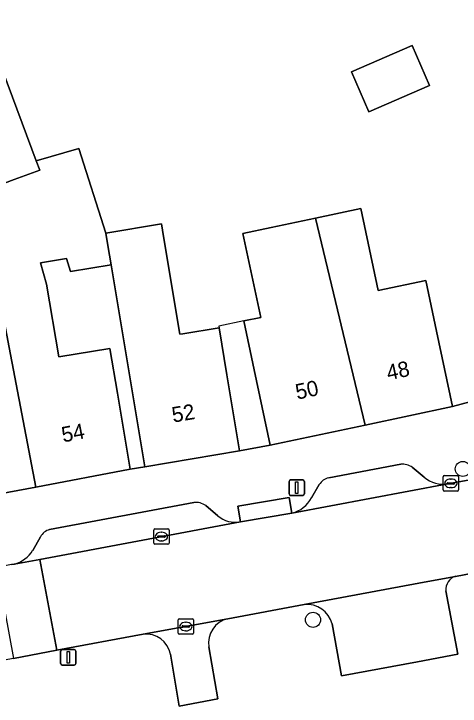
# Model space of a CAD drawing. Extents: x 159371 to 159986, y 382987 to 383597.
# Drawn here: x 159742.8 to 159771.76, y 383316.17 to 383361.12 of the extents above; entities that cross this region are included whole.
import ezdxf

# ---------------------------------------------------------------- set-up
doc = ezdxf.new("R2010")
doc.units = 0
for name, color, linetype in [('IMGEO_Boom', 7, 'Continuous'), ('IMGEO_Erf', 7, 'Continuous'), ('IMGEO_Kolk', 7, 'Continuous'), ('IMGEO_Lichtmast', 7, 'Continuous'), ('IMGEO_Pand', 7, 'Continuous'), ('IMGEO_Pand_nummerreeks', 7, 'Continuous'), ('IMGEO_Pand_overbouw', 7, 'Continuous'), ('IMGEO_Parkeervlak_open', 7, 'Continuous'), ('IMGEO_Rijbaan_lokaal_open', 7, 'Continuous'), ('IMGEO_Voetpad_open', 7, 'Continuous')]:
    doc.layers.add(name, color=color, linetype=linetype)

msp = doc.modelspace()

# ---------------------------------------------------------------- linework, layer by layer
at = {"layer": 'IMGEO_Boom'}
for centre in [(159771.938, 383331.568), (159762.216, 383321.772)]:
    msp.add_circle(centre, 0.489, dxfattribs=at)
at = {"layer": 'IMGEO_Erf'}
msp.add_lwpolyline([(159740.808, 383360.774), (159744.257, 383351.582), (159747.024, 383352.379), (159748.769, 383346.878), (159752.38, 383347.479), (159752.515, 383346.67), (159753.573, 383340.311), (159753.765, 383340.343), (159756.118, 383340.735), (159756.628, 383337.671), (159757.449, 383332.738), (159759.444, 383333.116), (159758.406, 383338.007), (159757.733, 383341.175), (159758.818, 383341.405), (159757.664, 383346.845), (159759.509, 383347.236), (159762.369, 383347.843), (159765.319, 383348.469), (159766.449, 383343.146), (159769.533, 383343.8), (159770.23, 383340.518), (159771.268, 383335.626), (159775.202, 383336.678)], dxfattribs=at)
for points in [[(159768.646, 383359.062), (159769.777, 383356.463), (159765.837, 383354.748), (159764.706, 383357.346)], [(159749.112, 383344.817), (159746.475, 383344.378), (159746.206, 383345.225), (159744.526, 383344.946), (159744.927, 383343.557), (159745.712, 383338.842), (159749.035, 383339.395), (159749.52, 383336.48), (159750.341, 383331.547), (159751.293, 383331.713), (159750.472, 383336.646)]]:
    msp.add_lwpolyline(points, close=True, dxfattribs=at)
at = {"layer": 'IMGEO_Kolk'}
for p, q in [((159770.734, 383331.133), (159771.586, 383331.133)), ((159770.659, 383330.207), (159770.659, 383331.059)), ((159770.961, 383330.676), (159771.359, 383330.676)), ((159771.147, 383330.913), (159771.172, 383330.913)), ((159771.66, 383331.059), (159771.66, 383330.207)), ((159770.918, 383330.627), (159770.918, 383330.639)), ((159771.356, 383330.59), (159770.958, 383330.59)), ((159771.17, 383330.353), (159771.145, 383330.353)), ((159771.402, 383330.639), (159771.402, 383330.627)), ((159771.586, 383330.133), (159770.734, 383330.133)), ((159751.874, 383326.75), (159751.874, 383327.602)), ((159751.949, 383327.676), (159752.801, 383327.676)), ((159752.875, 383327.602), (159752.875, 383326.75)), ((159752.133, 383327.17), (159752.133, 383327.182)), ((159752.571, 383327.133), (159752.173, 383327.133)), ((159752.176, 383327.219), (159752.574, 383327.219)), ((159752.362, 383327.456), (159752.387, 383327.456)), ((159752.617, 383327.182), (159752.617, 383327.17)), ((159752.801, 383326.676), (159751.949, 383326.676)), ((159752.385, 383326.896), (159752.36, 383326.896)), ((159753.459, 383320.911), (159753.459, 383321.763)), ((159753.534, 383321.837), (159754.386, 383321.837)), ((159754.46, 383321.763), (159754.46, 383320.911)), ((159753.718, 383321.331), (159753.718, 383321.343)), ((159754.156, 383321.294), (159753.758, 383321.294)), ((159753.761, 383321.38), (159754.159, 383321.38)), ((159753.947, 383321.617), (159753.972, 383321.617)), ((159754.202, 383321.343), (159754.202, 383321.331)), ((159754.386, 383320.837), (159753.534, 383320.837)), ((159753.97, 383321.057), (159753.945, 383321.057))]:
    msp.add_line(p, q, dxfattribs=at)
for points in [[(159770.734, 383331.133), (159771.586, 383331.133)], [(159770.659, 383330.207), (159770.659, 383331.059)], [(159771.66, 383331.059), (159771.66, 383330.207)], [(159771.586, 383330.133), (159770.734, 383330.133)], [(159751.874, 383326.75), (159751.874, 383327.602)], [(159751.949, 383327.676), (159752.801, 383327.676)], [(159752.875, 383327.602), (159752.875, 383326.75)], [(159752.801, 383326.676), (159751.949, 383326.676)], [(159753.459, 383320.911), (159753.459, 383321.763)], [(159753.534, 383321.837), (159754.386, 383321.837)], [(159754.46, 383321.763), (159754.46, 383320.911)], [(159754.386, 383320.837), (159753.534, 383320.837)]]:
    msp.add_lwpolyline(points, dxfattribs=at)
for centre, radius, start, end in [((159770.736, 383331.057), 0.0765, 91.552, 178.448), ((159770.736, 383331.057), 0.0765, 91.552, 178.448), ((159771.584, 383331.057), 0.0765, 1.552, 88.448), ((159771.584, 383331.057), 0.0765, 1.552, 88.448), ((159770.958, 383330.636), 0.0403, 85.8775, 175.7526), ((159771.363, 383330.638), 0.0386, 1.7309, 96.639), ((159770.955, 383330.626), 0.0366, 178.938, 274.7102), ((159771.359, 383330.633), 0.043, 264.8664, 352.4533), ((159770.736, 383330.209), 0.0765, 181.552, 268.448), ((159770.736, 383330.209), 0.0765, 181.552, 268.448), ((159771.584, 383330.209), 0.0765, 271.552, 358.448), ((159771.584, 383330.209), 0.0765, 271.552, 358.448), ((159751.951, 383327.6), 0.0765, 91.552, 178.448), ((159751.951, 383327.6), 0.0765, 91.552, 178.448), ((159752.799, 383327.6), 0.0765, 1.552, 88.448), ((159752.799, 383327.6), 0.0765, 1.552, 88.448), ((159752.173, 383327.179), 0.0403, 85.8775, 175.7526), ((159752.17, 383327.169), 0.0366, 178.938, 274.7102), ((159752.574, 383327.176), 0.043, 264.8664, 352.4533), ((159752.578, 383327.181), 0.0386, 1.7309, 96.639), ((159751.951, 383326.752), 0.0765, 181.552, 268.448), ((159751.951, 383326.752), 0.0765, 181.552, 268.448), ((159752.799, 383326.752), 0.0765, 271.552, 358.448), ((159752.799, 383326.752), 0.0765, 271.552, 358.448), ((159753.536, 383321.761), 0.0765, 91.552, 178.448), ((159753.536, 383321.761), 0.0765, 91.552, 178.448), ((159754.384, 383321.761), 0.0765, 1.552, 88.448), ((159754.384, 383321.761), 0.0765, 1.552, 88.448), ((159753.758, 383321.34), 0.0403, 85.8775, 175.7526), ((159753.755, 383321.33), 0.0366, 178.938, 274.7102), ((159754.159, 383321.337), 0.043, 264.8664, 352.4533), ((159754.163, 383321.342), 0.0386, 1.7309, 96.639), ((159753.536, 383320.913), 0.0765, 181.552, 268.448), ((159753.536, 383320.913), 0.0765, 181.552, 268.448), ((159754.384, 383320.913), 0.0765, 271.552, 358.448), ((159754.384, 383320.913), 0.0765, 271.552, 358.448)]:
    msp.add_arc(centre, radius, start, end, dxfattribs=at)
for centre, major_axis, ratio, start_param, end_param in [((159771.146, 383330.633), (-0.387, 0.002), 0.722429, 4.712389, 7.853982), ((159771.171, 383330.633), (-0.39, 0.002), 0.717154, 1.570796, 4.712389), ((159752.361, 383327.176), (-0.387, 0.002), 0.722429, 4.712389, 7.853982), ((159752.386, 383327.176), (-0.39, 0.002), 0.717154, 1.570796, 4.712389), ((159753.946, 383321.337), (-0.387, 0.002), 0.722429, 4.712389, 7.853982), ((159753.971, 383321.337), (-0.39, 0.002), 0.717154, 1.570796, 4.712389)]:
    msp.add_ellipse(centre, major_axis=major_axis, ratio=ratio, start_param=start_param, end_param=end_param, dxfattribs=at)
at = {"layer": 'IMGEO_Lichtmast'}
for p, q in [((159760.663, 383329.953), (159760.663, 383330.753)), ((159760.663, 383330.753), (159760.663, 383329.953)), ((159760.763, 383330.853), (159761.553, 383330.853)), ((159761.553, 383330.853), (159760.763, 383330.853)), ((159761.653, 383330.753), (159761.653, 383329.953)), ((159761.653, 383329.953), (159761.653, 383330.753)), ((159761.553, 383329.853), (159760.763, 383329.853)), ((159760.763, 383329.853), (159761.553, 383329.853)), ((159745.834, 383318.936), (159745.834, 383319.736)), ((159745.834, 383319.736), (159745.834, 383318.936)), ((159745.934, 383319.836), (159746.724, 383319.836)), ((159746.724, 383319.836), (159745.934, 383319.836)), ((159746.824, 383319.736), (159746.824, 383318.936)), ((159746.824, 383318.936), (159746.824, 383319.736)), ((159746.724, 383318.836), (159745.934, 383318.836)), ((159745.934, 383318.836), (159746.724, 383318.836))]:
    msp.add_line(p, q, dxfattribs=at)
for points in [[(159761.083, 383330.728), (159761.233, 383330.728), (159761.233, 383329.978), (159761.083, 383329.978), (159761.083, 383330.728)], [(159746.254, 383319.711), (159746.404, 383319.711), (159746.404, 383318.961), (159746.254, 383318.961), (159746.254, 383319.711)]]:
    msp.add_lwpolyline(points, dxfattribs=at)
for centre, start, end in [((159760.763, 383330.753), 90, 180), ((159760.763, 383330.753), 90, 180), ((159761.553, 383330.753), 0, 90), ((159761.553, 383330.753), 360, 90), ((159760.763, 383329.953), 180, 270), ((159760.763, 383329.953), 180, 270), ((159761.553, 383329.953), 270, 0), ((159761.553, 383329.953), 270, 0), ((159745.934, 383319.736), 90, 180), ((159745.934, 383319.736), 90, 180), ((159746.724, 383319.736), 0, 90), ((159746.724, 383319.736), 360, 90), ((159745.934, 383318.936), 180, 270), ((159745.934, 383318.936), 180, 270), ((159746.724, 383318.936), 270, 0), ((159746.724, 383318.936), 270, 0)]:
    msp.add_arc(centre, 0.1, start, end, dxfattribs=at)
at = {"layer": 'IMGEO_Pand'}
for points in [[(159740.808, 383360.774), (159737.6, 383369.494), (159732.351, 383367.543), (159735.609, 383358.778), (159736.812, 383359.225), (159740.379, 383350.023), (159740.574, 383349.521), (159742.813, 383350.353), (159744.485, 383350.975), (159744.257, 383351.582)], [(159764.706, 383357.346), (159765.837, 383354.748), (159769.777, 383356.463), (159768.646, 383359.062)], [(159749.52, 383336.48), (159749.035, 383339.395), (159745.712, 383338.842), (159744.927, 383343.557), (159744.526, 383344.946), (159746.206, 383345.225), (159746.475, 383344.378), (159749.112, 383344.817), (159748.904, 383346.069), (159748.769, 383346.878), (159747.024, 383352.379), (159744.257, 383351.582), (159744.485, 383350.975), (159742.813, 383350.353), (159740.574, 383349.521), (159742.492, 383339.461), (159744.223, 383330.379), (159750.341, 383331.547)], [(159742.492, 383339.461), (159740.574, 383349.521), (159740.379, 383350.023), (159737.669, 383349.305), (159737.025, 383351.738), (159734.103, 383350.964), (159737.479, 383338.219), (159737.964, 383336.387), (159739.771, 383329.567), (159744.223, 383330.379)], [(159765.592, 383334.421), (159771.268, 383335.626), (159770.23, 383340.518), (159769.533, 383343.8), (159766.449, 383343.146), (159765.319, 383348.469), (159762.369, 383347.843)], [(159762.369, 383347.843), (159759.509, 383347.236), (159757.664, 383346.845), (159758.818, 383341.405), (159757.733, 383341.175), (159758.406, 383338.007), (159759.444, 383333.116), (159765.592, 383334.421)], [(159756.118, 383340.735), (159753.765, 383340.343), (159753.573, 383340.311), (159752.515, 383346.67), (159752.38, 383347.479), (159748.769, 383346.878), (159748.904, 383346.069), (159749.112, 383344.817), (159750.472, 383336.646), (159751.293, 383331.713), (159757.449, 383332.738), (159756.628, 383337.671)]]:
    msp.add_lwpolyline(points, close=True, dxfattribs=at)
at = {"layer": 'IMGEO_Pand_overbouw'}
msp.add_lwpolyline([(159758.406, 383338.007), (159757.733, 383341.175), (159756.102, 383340.829), (159756.118, 383340.735), (159756.628, 383337.671), (159757.449, 383332.738), (159759.444, 383333.116)], close=True, dxfattribs=at)
at = {"layer": 'IMGEO_Parkeervlak_open'}
for points in [[(159767.905, 383331.876), (159763.232, 383330.996)], [(159769.426, 383331.031), (159768.659, 383331.685)], [(159760.849, 383328.693), (159770.972, 383330.597)], [(159762.623, 383330.551), (159762.117, 383329.687)], [(159754.489, 383329.391), (159745.119, 383327.636)], [(159756.029, 383328.533), (159755.248, 383329.186)], [(159742.831, 383325.39), (159744.489, 383325.699), (159757.504, 383328.124)], [(159744.519, 383327.16), (159744.021, 383326.279)], [(159771.456, 383324.595), (159769.66, 383324.263), (159761.634, 383322.769)], [(159763.464, 383321.507), (159764.063, 383318.138), (159768.988, 383319.051), (159771.605, 383319.545), (159770.843, 383323.657)], [(159756.68, 383321.839), (159751.184, 383320.839)], [(159752.962, 383319.532), (159753.537, 383316.166), (159756.027, 383316.642), (159755.447, 383320.014)]]:
    msp.add_lwpolyline(points, dxfattribs=at)
for centre, radius, start, end in [((159768.006, 383330.693), 1.188, 56.6694, 94.9008), ((159763.464, 383330.039), 0.984, 103.6303, 148.6813), ((159770.694, 383332.579), 2.001, 230.6642, 277.9743), ((159754.61, 383328.331), 1.067, 53.2605, 96.5105), ((159760.294, 383330.706), 2.088, 285.4013, 330.7853), ((159757.205, 383329.91), 1.81, 229.4957, 279.5082), ((159745.404, 383326.661), 1.015, 106.271, 150.5813), ((159742.303, 383327.338), 2.018, 285.172, 328.3517), ((159771.73, 383323.747), 0.892, 107.9067, 185.7626), ((159761.799, 383321.051), 1.726, 15.3194, 95.4989), ((159757.038, 383320.268), 1.611, 102.8446, 189.0682), ((159751.378, 383319.241), 1.61, 10.4291, 96.932)]:
    msp.add_arc(centre, radius, start, end, dxfattribs=at)
at = {"layer": 'IMGEO_Rijbaan_lokaal_open'}
for points in [[(159787.342, 383327.545), (159787.536, 383327.581), (159790.308, 383328.099), (159794.593, 383328.906), (159795.69, 383329.112), (159799.394, 383329.786), (159801.387, 383330.16), (159800.28, 383336.067), (159789.232, 383334.016), (159788.952, 383333.964), (159776.567, 383331.618), (159772.99, 383330.98), (159770.972, 383330.597), (159760.849, 383328.693), (159757.504, 383328.124), (159744.489, 383325.699), (159745.581, 383319.793), (159751.184, 383320.839), (159756.68, 383321.839), (159761.634, 383322.769), (159769.66, 383324.263), (159771.456, 383324.595), (159774.49, 383325.166)], [(159745.581, 383319.793), (159744.489, 383325.699), (159742.831, 383325.39), (159742.645, 383325.356), (159741.677, 383325.175), (159742.769, 383319.268)]]:
    msp.add_lwpolyline(points, close=True, dxfattribs=at)
at = {"layer": 'IMGEO_Voetpad_open'}
for points in [[(159775.202, 383336.678), (159771.268, 383335.626), (159765.592, 383334.421), (159759.444, 383333.116), (159757.449, 383332.738), (159751.293, 383331.713), (159750.341, 383331.547), (159744.223, 383330.379), (159739.771, 383329.567), (159736.824, 383329.061), (159711.636, 383324.71), (159713.918, 383320.127), (159715.107, 383320.328), (159715.529, 383320.396)], [(159770.972, 383330.597), (159772.99, 383330.98), (159772.807, 383332.004), (159776.384, 383332.642), (159776.567, 383331.618), (159788.952, 383333.964), (159789.232, 383334.016)], [(159763.232, 383330.996), (159767.905, 383331.876)], [(159768.659, 383331.685), (159769.426, 383331.031)], [(159762.117, 383329.687), (159762.623, 383330.551)], [(159745.119, 383327.636), (159754.489, 383329.391)], [(159757.504, 383328.124), (159757.33, 383329.149), (159760.675, 383329.718), (159760.849, 383328.693)], [(159755.248, 383329.186), (159756.029, 383328.533)], [(159744.021, 383326.279), (159744.519, 383327.16)], [(159742.645, 383325.356), (159742.831, 383325.39)], [(159774.49, 383325.166), (159771.456, 383324.595)], [(159770.843, 383323.657), (159771.605, 383319.545), (159768.988, 383319.051), (159764.063, 383318.138), (159763.464, 383321.507)], [(159761.634, 383322.769), (159756.68, 383321.839)], [(159751.184, 383320.839), (159745.581, 383319.793), (159742.769, 383319.268), (159741.207, 383318.974)], [(159755.447, 383320.014), (159756.027, 383316.642), (159753.537, 383316.166), (159752.962, 383319.532)]]:
    msp.add_lwpolyline(points, dxfattribs=at)
msp.add_lwpolyline([(159760.675, 383329.718), (159757.33, 383329.149), (159757.504, 383328.124), (159760.849, 383328.693)], close=True, dxfattribs=at)
for centre, radius, start, end in [((159768.006, 383330.693), 1.188, 56.6694, 94.9008), ((159763.464, 383330.039), 0.984, 103.6303, 148.6813), ((159770.694, 383332.579), 2.001, 230.6642, 277.9743), ((159754.61, 383328.331), 1.067, 53.2605, 96.5105), ((159760.294, 383330.706), 2.088, 285.4013, 330.7853), ((159757.205, 383329.91), 1.81, 229.4957, 279.5082), ((159745.404, 383326.661), 1.015, 106.271, 150.5813), ((159742.303, 383327.338), 2.018, 285.172, 328.3517), ((159771.73, 383323.747), 0.892, 107.9067, 185.7626), ((159761.799, 383321.051), 1.726, 15.3194, 95.4989), ((159757.038, 383320.268), 1.611, 102.8446, 189.0682), ((159751.378, 383319.241), 1.61, 10.4291, 96.932)]:
    msp.add_arc(centre, radius, start, end, dxfattribs=at)

# ---------------------------------------------------------------- texts
at = {"layer": 'IMGEO_Pand_nummerreeks'}
for s, rotation, p in [('48', 11.9858, (159767.101, 383337.317)), ('50', 11.9863, (159761.19, 383336.063)), ('52', 9.4538, (159753.14, 383334.575)), ('54', 10.806, (159745.997, 383333.284))]:
    msp.add_text(s, height=1, rotation=rotation, dxfattribs=at).set_placement(p)

doc.saveas('drawing.dxf')
